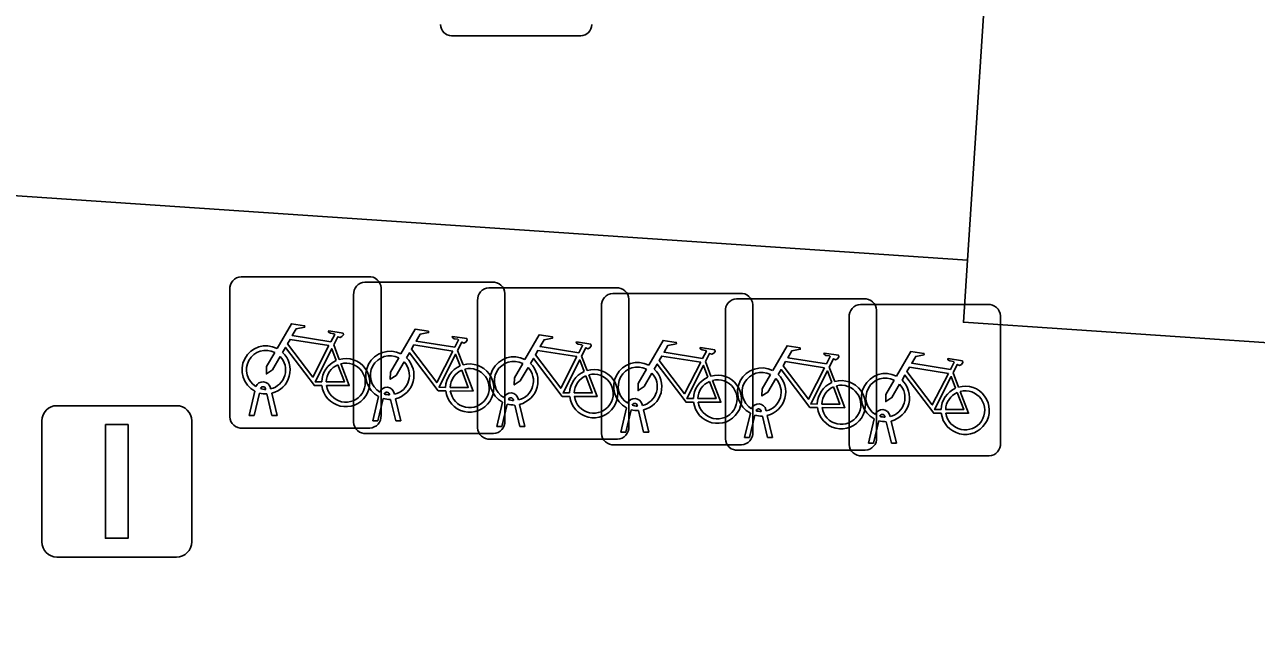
# Model space of a CAD drawing. Extents: x 159960 to 160866, y 382700 to 383354.
# Drawn here: x 160679.86 to 160687.99, y 382882.22 to 382886.19 of the extents above; entities that cross this region are included whole.
import ezdxf

# ---------------------------------------------------------------- set-up
doc = ezdxf.new("R2010")
doc.units = 0
for name, color, linetype in [('IMGEO_Fietsenrek', 7, 'Continuous'), ('IMGEO_Kolk', 7, 'Continuous'), ('IMGEO_Lichtmast', 7, 'Continuous'), ('IMGEO_Rijbaan_lokaal_open', 7, 'Continuous'), ('IMGEO_Voetpad_open', 7, 'Continuous')]:
    doc.layers.add(name, color=color, linetype=linetype)

msp = doc.modelspace()

# ---------------------------------------------------------------- linework, layer by layer
at = {"layer": 'IMGEO_Fietsenrek'}
for p, q in [((160681.2869, 382884.5225), (160682.1278, 382884.5225)), ((160682.1278, 382884.5225), (160681.2869, 382884.5225)), ((160682.1049, 382884.4865), (160682.9458, 382884.4865)), ((160682.9458, 382884.4865), (160682.1049, 382884.4865)), ((160681.2125, 382883.5979), (160681.2125, 382884.4388)), ((160681.2125, 382884.4388), (160681.2125, 382883.5979)), ((160682.0305, 382883.5619), (160682.0305, 382884.4028)), ((160682.0305, 382884.4028), (160682.0305, 382883.5619)), ((160682.2115, 382884.4481), (160682.2115, 382883.6072)), ((160682.2115, 382883.6072), (160682.2115, 382884.4481)), ((160682.9239, 382884.4495), (160683.7648, 382884.4495)), ((160683.7648, 382884.4495), (160682.9239, 382884.4495)), ((160683.0295, 382884.4121), (160683.0295, 382883.5712)), ((160683.0295, 382883.5712), (160683.0295, 382884.4121)), ((160683.7419, 382884.4125), (160684.5828, 382884.4125)), ((160684.5828, 382884.4125), (160683.7419, 382884.4125)), ((160683.8485, 382884.3751), (160683.8485, 382883.5342)), ((160683.8485, 382883.5342), (160683.8485, 382884.3751)), ((160684.5599, 382884.3765), (160685.4008, 382884.3765)), ((160685.4008, 382884.3765), (160684.5599, 382884.3765)), ((160682.8495, 382883.5249), (160682.8495, 382884.3658)), ((160682.8495, 382884.3658), (160682.8495, 382883.5249)), ((160683.6675, 382883.4879), (160683.6675, 382884.3288)), ((160683.6675, 382884.3288), (160683.6675, 382883.4879)), ((160684.4855, 382883.4519), (160684.4855, 382884.2928)), ((160684.4855, 382884.2928), (160684.4855, 382883.4519)), ((160684.6665, 382884.3381), (160684.6665, 382883.4972)), ((160684.6665, 382883.4972), (160684.6665, 382884.3381)), ((160685.3779, 382884.3395), (160686.2188, 382884.3395)), ((160686.2188, 382884.3395), (160685.3779, 382884.3395)), ((160685.4845, 382884.3021), (160685.4845, 382883.4612)), ((160685.4845, 382883.4612), (160685.4845, 382884.3021)), ((160685.3035, 382883.4149), (160685.3035, 382884.2558)), ((160685.3035, 382884.2558), (160685.3035, 382883.4149)), ((160686.3025, 382884.2651), (160686.3025, 382883.4242)), ((160686.3025, 382883.4242), (160686.3025, 382884.2651)), ((160681.8992, 382884.0722), (160681.9355, 382883.977)), ((160682.7172, 382884.0362), (160682.7535, 382883.941)), ((160683.5362, 382883.9992), (160683.5725, 382883.904)), ((160684.3542, 382883.9622), (160684.3905, 382883.867)), ((160685.1722, 382883.9262), (160685.2085, 382883.831)), ((160685.9902, 382883.8892), (160686.0265, 382883.794)), ((160681.3395, 382883.6073), (160681.3778, 382883.7673)), ((160681.4082, 382883.7551), (160681.3729, 382883.6073)), ((160681.4499, 382883.7789), (160681.4489, 382883.7832)), ((160681.491, 382883.6073), (160681.4571, 382883.749)), ((160681.4806, 382883.7904), (160681.4824, 382883.7825)), ((160681.4894, 382883.7533), (160681.5244, 382883.6073)), ((160682.1575, 382883.5713), (160682.1958, 382883.7313)), ((160682.2679, 382883.7429), (160682.2669, 382883.7472)), ((160682.2986, 382883.7544), (160682.3004, 382883.7465)), ((160682.2262, 382883.7191), (160682.1909, 382883.5713)), ((160682.309, 382883.5713), (160682.2751, 382883.713)), ((160682.3074, 382883.7173), (160682.3424, 382883.5713)), ((160682.9765, 382883.5343), (160683.0148, 382883.6943)), ((160683.0452, 382883.6821), (160683.0099, 382883.5343)), ((160683.0869, 382883.7059), (160683.0859, 382883.7102)), ((160683.128, 382883.5343), (160683.0941, 382883.676)), ((160683.1176, 382883.7174), (160683.1194, 382883.7095)), ((160683.1264, 382883.6803), (160683.1614, 382883.5343)), ((160683.7945, 382883.4973), (160683.8328, 382883.6573)), ((160683.8632, 382883.6451), (160683.8279, 382883.4973)), ((160683.9049, 382883.6689), (160683.9039, 382883.6732)), ((160683.9356, 382883.6804), (160683.9374, 382883.6725)), ((160683.9444, 382883.6433), (160683.9794, 382883.4973)), ((160684.7536, 382883.6444), (160684.7554, 382883.6365)), ((160681.3729, 382883.6073), (160681.3395, 382883.6073)), ((160681.5244, 382883.6073), (160681.491, 382883.6073)), ((160682.1909, 382883.5713), (160682.1575, 382883.5713)), ((160682.3424, 382883.5713), (160682.309, 382883.5713)), ((160683.946, 382883.4973), (160683.9121, 382883.639)), ((160684.6125, 382883.4613), (160684.6508, 382883.6213)), ((160684.6812, 382883.6091), (160684.6459, 382883.4613)), ((160684.7229, 382883.6329), (160684.7219, 382883.6372)), ((160684.764, 382883.4613), (160684.7301, 382883.603)), ((160684.7624, 382883.6073), (160684.7974, 382883.4613)), ((160685.4305, 382883.4243), (160685.4688, 382883.5843)), ((160685.4992, 382883.5721), (160685.4639, 382883.4243)), ((160685.5409, 382883.5959), (160685.5399, 382883.6002)), ((160685.582, 382883.4243), (160685.5481, 382883.566)), ((160685.5716, 382883.6074), (160685.5734, 382883.5995)), ((160685.5804, 382883.5703), (160685.6154, 382883.4243)), ((160682.1371, 382883.5235), (160681.2962, 382883.5235)), ((160681.2962, 382883.5235), (160682.1371, 382883.5235)), ((160682.9551, 382883.4875), (160682.1142, 382883.4875)), ((160682.1142, 382883.4875), (160682.9551, 382883.4875)), ((160683.0099, 382883.5343), (160682.9765, 382883.5343)), ((160683.1614, 382883.5343), (160683.128, 382883.5343)), ((160683.8279, 382883.4973), (160683.7945, 382883.4973)), ((160683.9794, 382883.4973), (160683.946, 382883.4973)), ((160683.7741, 382883.4505), (160682.9332, 382883.4505)), ((160682.9332, 382883.4505), (160683.7741, 382883.4505)), ((160684.5921, 382883.4135), (160683.7512, 382883.4135)), ((160683.7512, 382883.4135), (160684.5921, 382883.4135)), ((160684.6459, 382883.4613), (160684.6125, 382883.4613)), ((160684.7974, 382883.4613), (160684.764, 382883.4613)), ((160685.4639, 382883.4243), (160685.4305, 382883.4243)), ((160685.6154, 382883.4243), (160685.582, 382883.4243)), ((160685.4101, 382883.3775), (160684.5692, 382883.3775)), ((160684.5692, 382883.3775), (160685.4101, 382883.3775)), ((160686.2281, 382883.3405), (160685.3872, 382883.3405)), ((160685.3872, 382883.3405), (160686.2281, 382883.3405))]:
    msp.add_line(p, q, dxfattribs=at)
for points in [[(160681.5251, 382884.0492), (160681.6198, 382884.2127), (160681.706, 382884.1989), (160681.7077, 382884.1902), (160681.6516, 382884.1793), (160681.6254, 382884.134), (160681.8806, 382884.0932)], [(160681.8806, 382884.0932), (160681.9056, 382884.142), (160681.9005, 382884.146), (160681.8773, 382884.1497), (160681.8646, 382884.1572), (160681.8636, 382884.1603), (160681.8658, 382884.1649), (160681.9606, 382884.1498), (160681.9629, 382884.1395), (160681.9535, 382884.1271), (160681.9411, 382884.1207), (160681.9266, 382884.1269), (160681.8992, 382884.0722)], [(160682.3431, 382884.0132), (160682.4378, 382884.1767), (160682.524, 382884.1629), (160682.5257, 382884.1542), (160682.4696, 382884.1433), (160682.4434, 382884.098), (160682.6986, 382884.0572)], [(160682.6986, 382884.0572), (160682.7236, 382884.106), (160682.7185, 382884.11), (160682.6953, 382884.1137), (160682.6826, 382884.1212), (160682.6816, 382884.1243), (160682.6838, 382884.1289), (160682.7786, 382884.1138), (160682.7809, 382884.1035), (160682.7715, 382884.0911), (160682.7591, 382884.0847), (160682.7446, 382884.0909), (160682.7172, 382884.0362)], [(160683.1621, 382883.9762), (160683.2568, 382884.1397), (160683.343, 382884.1259), (160683.3447, 382884.1172), (160683.2886, 382884.1063), (160683.2624, 382884.061), (160683.5176, 382884.0202)], [(160681.8208, 382883.8045), (160681.7711, 382883.8046), (160681.5804, 382884.0563), (160681.5614, 382884.0235)], [(160681.8677, 382884.068), (160681.6109, 382884.109), (160681.5942, 382884.0802), (160681.7612, 382883.8599), (160681.8677, 382884.068)], [(160681.9157, 382883.97), (160681.8864, 382884.0468), (160681.777, 382883.8287), (160681.8197, 382883.8286)], [(160682.6857, 382884.032), (160682.4289, 382884.073), (160682.4122, 382884.0442), (160682.5792, 382883.8239), (160682.6857, 382884.032)], [(160683.5176, 382884.0202), (160683.5426, 382884.069), (160683.5375, 382884.073), (160683.5143, 382884.0767), (160683.5016, 382884.0842), (160683.5006, 382884.0873), (160683.5028, 382884.0919), (160683.5976, 382884.0768), (160683.5999, 382884.0665), (160683.5905, 382884.0541), (160683.5781, 382884.0477), (160683.5636, 382884.0539), (160683.5362, 382883.9992)], [(160683.9801, 382883.9392), (160684.0748, 382884.1027), (160684.161, 382884.0889), (160684.1627, 382884.0802), (160684.1066, 382884.0693), (160684.0804, 382884.024), (160684.3356, 382883.9832)], [(160684.3356, 382883.9832), (160684.3606, 382884.032), (160684.3555, 382884.036), (160684.3323, 382884.0397), (160684.3196, 382884.0472), (160684.3186, 382884.0503), (160684.3208, 382884.0549), (160684.4156, 382884.0398), (160684.4179, 382884.0295), (160684.4085, 382884.0171), (160684.3961, 382884.0107), (160684.3816, 382884.0169), (160684.3542, 382883.9622)], [(160684.7981, 382883.9032), (160684.8928, 382884.0667), (160684.979, 382884.0529), (160684.9807, 382884.0442), (160684.9246, 382884.0333), (160684.8984, 382883.988), (160685.1536, 382883.9472)], [(160681.5458, 382883.9967), (160681.4942, 382883.9075), (160681.4543, 382883.8815), (160681.4555, 382883.929), (160681.51, 382884.0232)], [(160682.3638, 382883.9607), (160682.3122, 382883.8715), (160682.2723, 382883.8455), (160682.2735, 382883.893), (160682.328, 382883.9872)], [(160682.6388, 382883.7685), (160682.5891, 382883.7686), (160682.3984, 382884.0203), (160682.3794, 382883.9875)], [(160682.7337, 382883.934), (160682.7044, 382884.0108), (160682.595, 382883.7927), (160682.6377, 382883.7926)], [(160683.4578, 382883.7315), (160683.4081, 382883.7316), (160683.2174, 382883.9833), (160683.1984, 382883.9505)], [(160683.5047, 382883.995), (160683.2479, 382884.036), (160683.2312, 382884.0072), (160683.3982, 382883.7869), (160683.5047, 382883.995)], [(160683.5527, 382883.897), (160683.5234, 382883.9738), (160683.414, 382883.7557), (160683.4567, 382883.7556)], [(160684.3227, 382883.958), (160684.0659, 382883.999), (160684.0492, 382883.9702), (160684.2162, 382883.7499), (160684.3227, 382883.958)], [(160685.1536, 382883.9472), (160685.1786, 382883.996), (160685.1735, 382884), (160685.1503, 382884.0037), (160685.1376, 382884.0112), (160685.1366, 382884.0143), (160685.1388, 382884.0189), (160685.2336, 382884.0038), (160685.2359, 382883.9935), (160685.2265, 382883.9811), (160685.2141, 382883.9747), (160685.1996, 382883.9809), (160685.1722, 382883.9262)], [(160685.6161, 382883.8662), (160685.7108, 382884.0297), (160685.797, 382884.0159), (160685.7987, 382884.0072), (160685.7426, 382883.9963), (160685.7164, 382883.951), (160685.9716, 382883.9102)], [(160685.9716, 382883.9102), (160685.9966, 382883.959), (160685.9915, 382883.963), (160685.9683, 382883.9667), (160685.9556, 382883.9742), (160685.9546, 382883.9773), (160685.9568, 382883.9819), (160686.0516, 382883.9668), (160686.0539, 382883.9565), (160686.0445, 382883.9441), (160686.0321, 382883.9377), (160686.0176, 382883.9439), (160685.9902, 382883.8892)], [(160681.8497, 382883.8285), (160681.9696, 382883.8283), (160681.9264, 382883.9419)], [(160681.9462, 382883.9488), (160682.0012, 382883.8042), (160681.8511, 382883.8045)], [(160682.6677, 382883.7925), (160682.7876, 382883.7923), (160682.7444, 382883.9059)], [(160682.7642, 382883.9128), (160682.8192, 382883.7682), (160682.6691, 382883.7685)], [(160683.1828, 382883.9237), (160683.1312, 382883.8345), (160683.0913, 382883.8085), (160683.0925, 382883.856), (160683.147, 382883.9502)], [(160684.0008, 382883.8867), (160683.9492, 382883.7975), (160683.9093, 382883.7715), (160683.9105, 382883.819), (160683.965, 382883.9132)], [(160684.2758, 382883.6945), (160684.2261, 382883.6946), (160684.0354, 382883.9463), (160684.0164, 382883.9135)], [(160684.3707, 382883.86), (160684.3414, 382883.9368), (160684.232, 382883.7187), (160684.2747, 382883.7186)], [(160685.0938, 382883.6585), (160685.0441, 382883.6586), (160684.8534, 382883.9103), (160684.8344, 382883.8775)], [(160685.1407, 382883.922), (160684.8839, 382883.963), (160684.8672, 382883.9342), (160685.0342, 382883.7139), (160685.1407, 382883.922)], [(160685.1887, 382883.824), (160685.1594, 382883.9008), (160685.05, 382883.6827), (160685.0927, 382883.6826)], [(160685.9587, 382883.885), (160685.7019, 382883.926), (160685.6852, 382883.8972), (160685.8522, 382883.6769), (160685.9587, 382883.885)], [(160683.4867, 382883.7555), (160683.6066, 382883.7553), (160683.5634, 382883.8689)], [(160683.5832, 382883.8758), (160683.6382, 382883.7312), (160683.4881, 382883.7315)], [(160684.3047, 382883.7185), (160684.4246, 382883.7183), (160684.3814, 382883.8319)], [(160684.4012, 382883.8388), (160684.4562, 382883.6942), (160684.3061, 382883.6945)], [(160684.8188, 382883.8507), (160684.7672, 382883.7615), (160684.7273, 382883.7355), (160684.7285, 382883.783), (160684.783, 382883.8772)], [(160685.2192, 382883.8028), (160685.2742, 382883.6582), (160685.1241, 382883.6585)], [(160685.6368, 382883.8137), (160685.5852, 382883.7245), (160685.5453, 382883.6985), (160685.5465, 382883.746), (160685.601, 382883.8402)], [(160685.9118, 382883.6215), (160685.8621, 382883.6216), (160685.6714, 382883.8733), (160685.6524, 382883.8405)], [(160686.0067, 382883.787), (160685.9774, 382883.8638), (160685.868, 382883.6457), (160685.9107, 382883.6456)], [(160685.1227, 382883.6825), (160685.2426, 382883.6823), (160685.1994, 382883.7959)], [(160685.9407, 382883.6455), (160686.0606, 382883.6453), (160686.0174, 382883.7589)], [(160686.0372, 382883.7658), (160686.0922, 382883.6212), (160685.9421, 382883.6215)]]:
    msp.add_lwpolyline(points, dxfattribs=at)
for centre, radius, start, end in [((160681.2902, 382884.4446), 0.0779, 92.4484, 184.28452), ((160681.2902, 382884.4446), 0.0779, 92.4484, 184.28452), ((160682.1082, 382884.4086), 0.0779, 92.4484, 184.28452), ((160682.1082, 382884.4086), 0.0779, 92.4484, 184.28452), ((160682.1336, 382884.4448), 0.0779, 2.4484, 94.28452), ((160682.1336, 382884.4448), 0.0779, 2.4484, 94.28452), ((160682.9516, 382884.4088), 0.0779, 2.4484, 94.28452), ((160682.9516, 382884.4088), 0.0779, 2.4484, 94.28452), ((160682.9272, 382884.3716), 0.0779, 92.4484, 184.28452), ((160682.9272, 382884.3716), 0.0779, 92.4484, 184.28452), ((160683.7452, 382884.3346), 0.0779, 92.4484, 184.28452), ((160683.7452, 382884.3346), 0.0779, 92.4484, 184.28452), ((160683.7706, 382884.3718), 0.0779, 2.4484, 94.28452), ((160683.7706, 382884.3718), 0.0779, 2.4484, 94.28452), ((160684.5632, 382884.2986), 0.0779, 92.4484, 184.28452), ((160684.5632, 382884.2986), 0.0779, 92.4484, 184.28452), ((160684.5886, 382884.3348), 0.0779, 2.4484, 94.28452), ((160684.5886, 382884.3348), 0.0779, 2.4484, 94.28452), ((160685.4066, 382884.2988), 0.0779, 2.4484, 94.28452), ((160685.4066, 382884.2988), 0.0779, 2.4484, 94.28452), ((160685.3812, 382884.2616), 0.0779, 92.4484, 184.28452), ((160685.3812, 382884.2616), 0.0779, 92.4484, 184.28452), ((160686.2246, 382884.2618), 0.0779, 2.4484, 94.28452), ((160686.2246, 382884.2618), 0.0779, 2.4484, 94.28452), ((160681.4521, 382883.9079), 0.159, 62.67661, 242.13685), ((160681.4521, 382883.9079), 0.129, 63.31916, 238.90302), ((160681.4521, 382883.9079), 0.129, 283.60429, 43.43025), ((160681.4521, 382883.9079), 0.159, 283.5766, 46.60424), ((160681.9787, 382883.8239), 0.159, 113.3408, 178.32165), ((160681.9787, 382883.8239), 0.159, 187.0065, 105.77075), ((160682.2701, 382883.8719), 0.159, 62.67661, 242.13685), ((160682.2701, 382883.8719), 0.129, 63.31916, 238.90302), ((160682.2701, 382883.8719), 0.159, 283.5766, 46.60424), ((160683.0891, 382883.8349), 0.159, 62.67661, 242.13685), ((160681.9787, 382883.8239), 0.129, 113.92302, 177.95563), ((160681.9787, 382883.8239), 0.129, 188.67146, 104.58832), ((160682.2701, 382883.8719), 0.129, 283.60429, 43.43025), ((160682.7967, 382883.7879), 0.159, 113.3408, 178.32165), ((160682.7967, 382883.7879), 0.159, 187.0065, 105.77075), ((160682.7967, 382883.7879), 0.129, 113.92302, 177.95563), ((160682.7967, 382883.7879), 0.129, 188.67146, 104.58832), ((160683.0891, 382883.8349), 0.129, 63.31916, 238.90302), ((160683.0891, 382883.8349), 0.129, 283.60429, 43.43025), ((160683.0891, 382883.8349), 0.159, 283.5766, 46.60424), ((160683.6157, 382883.7509), 0.159, 113.3408, 178.32165), ((160683.6157, 382883.7509), 0.159, 187.0065, 105.77075), ((160683.9071, 382883.7979), 0.159, 62.67661, 242.13685), ((160683.9071, 382883.7979), 0.129, 63.31916, 238.90302), ((160683.9071, 382883.7979), 0.129, 283.60429, 43.43025), ((160683.9071, 382883.7979), 0.159, 283.5766, 46.60424), ((160684.7251, 382883.7619), 0.159, 62.67661, 242.13685), ((160684.7251, 382883.7619), 0.129, 63.31916, 238.90302), ((160685.5431, 382883.7249), 0.159, 62.67661, 242.13685), ((160681.4319, 382883.7793), 0.0499, 12.8025, 158.69338), ((160683.6157, 382883.7509), 0.129, 113.92302, 177.95563), ((160683.6157, 382883.7509), 0.129, 188.67146, 104.58832), ((160684.4337, 382883.7139), 0.159, 113.3408, 178.32165), ((160684.4337, 382883.7139), 0.159, 187.0065, 105.77075), ((160684.4337, 382883.7139), 0.129, 113.92302, 177.95563), ((160684.4337, 382883.7139), 0.129, 188.67146, 104.58832), ((160684.7251, 382883.7619), 0.129, 283.60429, 43.43025), ((160684.7251, 382883.7619), 0.159, 283.5766, 46.60424), ((160685.2517, 382883.6779), 0.159, 113.3408, 178.32165), ((160685.2517, 382883.6779), 0.159, 187.0065, 105.77075), ((160685.2517, 382883.6779), 0.129, 188.67146, 104.58832), ((160685.5431, 382883.7249), 0.129, 63.31916, 238.90302), ((160685.5431, 382883.7249), 0.129, 283.60429, 43.43025), ((160685.5431, 382883.7249), 0.159, 283.5766, 46.60424), ((160681.4521, 382883.9079), 0.159, 253.99666, 271.78671), ((160681.4319, 382883.7793), 0.0174, 12.8025, 163.45023), ((160681.4521, 382883.9079), 0.129, 253.41502, 269.02044), ((160682.2499, 382883.7433), 0.0499, 12.8025, 158.69338), ((160682.2499, 382883.7433), 0.0174, 12.8025, 163.45023), ((160682.2701, 382883.8719), 0.129, 253.41502, 269.02044), ((160683.0689, 382883.7063), 0.0499, 12.8025, 158.69338), ((160683.0689, 382883.7063), 0.0174, 12.8025, 163.45023), ((160685.2517, 382883.6779), 0.129, 113.92302, 177.95563), ((160686.0697, 382883.6409), 0.159, 113.3408, 178.32165), ((160686.0697, 382883.6409), 0.159, 187.0065, 105.77075), ((160686.0697, 382883.6409), 0.129, 113.92302, 177.95563), ((160686.0697, 382883.6409), 0.129, 188.67146, 104.58832), ((160682.2701, 382883.8719), 0.159, 253.99666, 271.78671), ((160683.0891, 382883.8349), 0.159, 253.99666, 271.78671), ((160683.0891, 382883.8349), 0.129, 253.41502, 269.02044), ((160683.8869, 382883.6693), 0.0499, 12.8025, 158.69338), ((160683.9071, 382883.7979), 0.159, 253.99666, 271.78671), ((160683.8869, 382883.6693), 0.0174, 12.8025, 163.45023), ((160683.9071, 382883.7979), 0.129, 253.41502, 269.02044), ((160684.7049, 382883.6333), 0.0499, 12.8025, 158.69338), ((160684.7049, 382883.6333), 0.0174, 12.8025, 163.45023), ((160685.5229, 382883.5963), 0.0499, 12.8025, 158.69338), ((160681.2904, 382883.6012), 0.0779, 182.4484, 274.28452), ((160681.2904, 382883.6012), 0.0779, 182.4484, 274.28452), ((160682.1084, 382883.5652), 0.0779, 182.4484, 274.28452), ((160682.1084, 382883.5652), 0.0779, 182.4484, 274.28452), ((160682.1338, 382883.6014), 0.0779, 272.4484, 4.28452), ((160682.1338, 382883.6014), 0.0779, 272.4484, 4.28452), ((160682.9518, 382883.5654), 0.0779, 272.4484, 4.28452), ((160682.9518, 382883.5654), 0.0779, 272.4484, 4.28452), ((160684.7251, 382883.7619), 0.159, 253.99666, 271.78671), ((160684.7251, 382883.7619), 0.129, 253.41502, 269.02044), ((160685.5431, 382883.7249), 0.159, 253.99666, 271.78671), ((160685.5229, 382883.5963), 0.0174, 12.8025, 163.45023), ((160685.5431, 382883.7249), 0.129, 253.41502, 269.02044), ((160682.9274, 382883.5282), 0.0779, 182.4484, 274.28452), ((160682.9274, 382883.5282), 0.0779, 182.4484, 274.28452), ((160683.7454, 382883.4912), 0.0779, 182.4484, 274.28452), ((160683.7454, 382883.4912), 0.0779, 182.4484, 274.28452), ((160683.7708, 382883.5284), 0.0779, 272.4484, 4.28452), ((160683.7708, 382883.5284), 0.0779, 272.4484, 4.28452), ((160684.5888, 382883.4914), 0.0779, 272.4484, 4.28452), ((160684.5888, 382883.4914), 0.0779, 272.4484, 4.28452), ((160684.5634, 382883.4552), 0.0779, 182.4484, 274.28452), ((160684.5634, 382883.4552), 0.0779, 182.4484, 274.28452), ((160685.3814, 382883.4182), 0.0779, 182.4484, 274.28452), ((160685.3814, 382883.4182), 0.0779, 182.4484, 274.28452), ((160685.4068, 382883.4554), 0.0779, 272.4484, 4.28452), ((160685.4068, 382883.4554), 0.0779, 272.4484, 4.28452), ((160686.2248, 382883.4184), 0.0779, 272.4484, 4.28452), ((160686.2248, 382883.4184), 0.0779, 272.4484, 4.28452)]:
    msp.add_arc(centre, radius, start, end, dxfattribs=at)
at = {"layer": 'IMGEO_Kolk'}
msp.add_line((160683.5301, 382886.1115), (160682.6779, 382886.1115), dxfattribs=at)
msp.add_lwpolyline([(160683.5301, 382886.1115), (160682.6779, 382886.1115)], dxfattribs=at)
for centre, start, end in [((160682.68, 382886.188), 181.55205, 268.44795), ((160682.68, 382886.188), 181.55205, 268.44795), ((160683.528, 382886.188), 271.55205, 358.44795), ((160683.528, 382886.188), 271.55205, 358.44795)]:
    msp.add_arc(centre, 0.0765, start, end, dxfattribs=at)
at = {"layer": 'IMGEO_Lichtmast'}
for p, q in [((160680.0711, 382883.6715), (160680.8609, 382883.6715)), ((160680.8609, 382883.6715), (160680.0711, 382883.6715)), ((160679.9711, 382882.7725), (160679.9711, 382883.5715)), ((160679.9711, 382883.5715), (160679.9711, 382882.7725)), ((160680.9609, 382883.5715), (160680.9609, 382882.7725)), ((160680.9609, 382882.7725), (160680.9609, 382883.5715)), ((160680.8609, 382882.6725), (160680.0711, 382882.6725)), ((160680.0711, 382882.6725), (160680.8609, 382882.6725))]:
    msp.add_line(p, q, dxfattribs=at)
msp.add_lwpolyline([(160680.391, 382883.547), (160680.541, 382883.547), (160680.541, 382882.797), (160680.391, 382882.797), (160680.391, 382883.547)], dxfattribs=at)
for centre, start, end in [((160680.0711, 382883.5715), 90, 180), ((160680.0711, 382883.5715), 90, 180), ((160680.8609, 382883.5715), 0, 90), ((160680.8609, 382883.5715), 360, 90), ((160680.0711, 382882.7725), 180, 270), ((160680.0711, 382882.7725), 180, 270), ((160680.8609, 382882.7725), 270, 0), ((160680.8609, 382882.7725), 270, 0)]:
    msp.add_arc(centre, 0.1, start, end, dxfattribs=at)
at = {"layer": 'IMGEO_Rijbaan_lokaal_open'}
msp.add_lwpolyline([(160660.45, 382886.366), (160663.411, 382886.166), (160667.882, 382885.863), (160669.361, 382885.763), (160673.806, 382885.462), (160675.298, 382885.361), (160679.744, 382885.06), (160686.085, 382884.631), (160686.312, 382888.093), (160684.422, 382888.222), (160680.022, 382888.524), (160678.484, 382888.629), (160674.026, 382888.934), (160672.537, 382889.036), (160668.062, 382889.342), (160666.619, 382889.441), (160662.19, 382889.744), (160660.669, 382889.848)], dxfattribs=at)
msp.add_lwpolyline([(160686.085, 382884.631), (160686.058, 382884.222), (160688.921, 382884.028), (160688.948, 382884.437), (160689.175, 382887.896), (160689.202, 382888.306), (160686.339, 382888.502), (160686.312, 382888.093)], close=True, dxfattribs=at)
at = {"layer": 'IMGEO_Voetpad_open'}
msp.add_lwpolyline([(160696.538, 382883.922), (160695.046, 382884.023), (160694.962, 382882.222), (160690.489, 382882.556), (160690.605, 382884.325), (160688.948, 382884.437), (160688.921, 382884.028), (160686.058, 382884.222), (160686.085, 382884.631), (160679.744, 382885.06), (160679.627, 382883.288), (160675.201, 382883.574), (160675.298, 382885.361), (160673.806, 382885.462), (160673.693, 382883.677), (160669.246, 382883.987), (160669.361, 382885.763), (160667.882, 382885.863), (160667.748, 382884.099), (160663.27, 382884.411), (160663.411, 382886.166), (160660.45, 382886.366)], dxfattribs=at)

doc.saveas('drawing.dxf')
